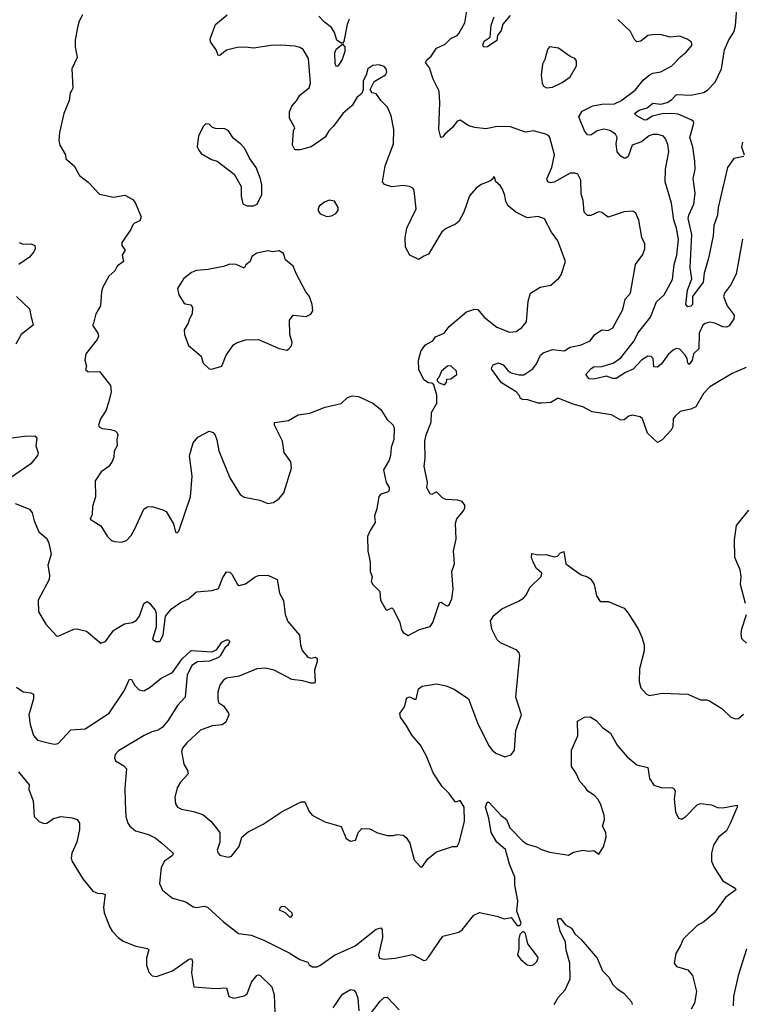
# Model space of a CAD drawing. Extents: x 2133461 to 2293071, y 753526 to 916327.
# Tile 325 of 459: x 2211934 to 2216478, y 897575 to 903765. Entities that reach past the tile are written whole.
import ezdxf

# ---------------------------------------------------------------- set-up
doc = ezdxf.new("R2010")
doc.units = 0

msp = doc.modelspace()

# ---------------------------------------------------------------- linework, layer by layer
at = {"layer": '0CON10XD'}
for points in [[(2215808.8, 902548.8), (2215790.7, 902560.7), (2215735, 902555.8), (2215635, 902524), (2215595, 902552), (2215575, 902557.5), (2215526.2, 902533.8), (2215505, 902533.4), (2215484.7, 902555), (2215478, 902628), (2215465, 902670), (2215462.5, 902755), (2215443, 902793), (2215425, 902800.8), (2215395, 902799.4), (2215295, 902743.6), (2215275, 902739.7), (2215254.4, 902745), (2215249.1, 902765), (2215280.9, 902835), (2215296.7, 902915), (2215268.8, 903025), (2215262.5, 903035), (2215242.5, 903045), (2215165, 903066.2), (2215115, 903057.5), (2215020.5, 903090.5), (2214936.4, 903093.6), (2214865, 903079.2), (2214796.8, 903086.8), (2214758.3, 903098.3), (2214705, 903132.5), (2214684.1, 903125.9), (2214655, 903086.7), (2214606.7, 903045), (2214595, 903027.5), (2214583.3, 903025), (2214569.2, 903075), (2214576.2, 903245), (2214570.9, 903315), (2214535, 903390), (2214511.7, 903461.7), (2214485.7, 903495), (2214495, 903512.5), (2214522.5, 903535), (2214555, 903586.2), (2214609.7, 903610.3), (2214645, 903646), (2214685, 903666), (2214695, 903678), (2214733.5, 903745), (2214750, 903845)], [(2216488.1, 902905), (2216425, 902892.9), (2216385.9, 902835), (2216327.1, 902585), (2216321.5, 902535), (2216299.9, 902470.1), (2216294.1, 902405), (2216265, 902265.7), (2216238, 902172), (2216233, 902115), (2216165.6, 902025), (2216164.5, 901975), (2216155, 901964.6), (2216135, 901960), (2216123.6, 901975), (2216132.5, 902065), (2216161.6, 902135), (2216151.3, 902205), (2216161, 902415), (2216137.9, 902515), (2216141, 902535), (2216173.7, 902605), (2216182.2, 902675), (2216169.2, 902765), (2216182.4, 902825), (2216179.3, 902875), (2216166.1, 902965), (2216148.2, 903025), (2216174.2, 903115), (2216171.2, 903125), (2216156.7, 903135), (2216075, 903170), (2216035, 903175.8), (2215975, 903173.2), (2215912.3, 903157.7), (2215878.8, 903135), (2215865, 903132.9), (2215815, 903160.8), (2215801.2, 903175), (2215830, 903195), (2215879.8, 903210.2), (2215915, 903240.7), (2215965, 903233.3), (2216005, 903244.7), (2216035, 903263.2), (2216065, 903294.1), (2216155, 903289.7), (2216235, 903307.1), (2216259.2, 903320.8), (2216308.3, 903371.7), (2216347.7, 903455), (2216365.9, 903575), (2216392.8, 903637.2), (2216424.7, 903685.3), (2216436.1, 903725), (2216442.9, 903835)], [(2212330, 903795), (2212308.8, 903755), (2212296.7, 903715), (2212283.3, 903635), (2212283.3, 903595), (2212296.4, 903526.4), (2212262, 903455), (2212268.8, 903335), (2212261.7, 903321.7), (2212251.2, 903305), (2212244.2, 903255.8), (2212212.5, 903175), (2212184, 903055), (2212181.2, 903005), (2212186.7, 902975), (2212222.5, 902915), (2212225, 902890), (2212276.7, 902845), (2212310, 902785), (2212365, 902743.8), (2212435, 902668.8), (2212525, 902650), (2212595, 902661.2), (2212644.5, 902634.5), (2212660, 902615), (2212697.1, 902525), (2212689.7, 902500.3), (2212655, 902485.8), (2212644.5, 902475.5), (2212632, 902445), (2212576.7, 902365), (2212576.7, 902345), (2212596.7, 902315), (2212577.5, 902285), (2212586.7, 902245), (2212547.5, 902215), (2212533.3, 902185), (2212495, 902152.5), (2212457.3, 902082.7), (2212448, 902055), (2212442, 901965), (2212412.5, 901915), (2212397.5, 901857.5), (2212392.5, 901845), (2212426.2, 901795), (2212430, 901775), (2212421.2, 901755), (2212349.2, 901665), (2212344.3, 901625), (2212353.9, 901586.1), (2212347.5, 901565), (2212365, 901552), (2212435, 901554), (2212505.8, 901465), (2212510, 901425), (2212495.6, 901365), (2212475.6, 901305), (2212442.5, 901255), (2212430, 901215), (2212434.3, 901204.3), (2212452.5, 901195), (2212505, 901189.2), (2212535, 901179.2), (2212547.9, 901167.9), (2212552, 901155), (2212544, 901125), (2212546, 901085), (2212527.7, 901052.3), (2212525.8, 901015), (2212515, 900987.5), (2212493.8, 900955), (2212447, 900923), (2212408.8, 900865), (2212410.8, 900765), (2212392.5, 900705), (2212390, 900655), (2212377.5, 900625), (2212445, 900583.3), (2212485, 900517.5), (2212511.2, 900491.2), (2212530, 900485), (2212575, 900481.2), (2212605, 900491.2), (2212635, 900522), (2212657.8, 900565), (2212715, 900688), (2212735, 900702.9), (2212764.1, 900704.1), (2212835, 900684.2), (2212855, 900672.5), (2212901.2, 900595), (2212913.9, 900543.9), (2212925, 900540), (2212935, 900550), (2213007.3, 900765), (2213017.9, 900895), (2213002.1, 901022.1), (2213024.1, 901104.1), (2213055, 901140), (2213125, 901178), (2213150.5, 901170.5), (2213162.7, 901152.7), (2213174.2, 901124.2), (2213186.9, 901055), (2213254.6, 900884.6), (2213320.7, 900780.7), (2213345, 900763.8), (2213445, 900743.8), (2213495, 900723.8), (2213530.8, 900729.2), (2213565, 900753.8), (2213595, 900790), (2213643.1, 900945), (2213638.1, 900985), (2213596.9, 901045), (2213587.1, 901115), (2213536.7, 901215), (2213537, 901233), (2213624.2, 901245.8), (2213685, 901280), (2213759.1, 901290.9), (2213855, 901329.2), (2213955, 901352.5), (2213995, 901390), (2214025, 901400.8), (2214065, 901396.9), (2214154.2, 901355), (2214205, 901314), (2214242.6, 901252.6), (2214282, 901215), (2214289.2, 901195), (2214286.4, 901126.4), (2214270, 901075), (2214265.8, 901025), (2214257.5, 900995), (2214221.2, 900935), (2214232, 900885)], [(2214232, 900885), (2214238.8, 900855), (2214257.5, 900825), (2214257.1, 900805), (2214248, 900795), (2214205, 900781.4), (2214192.4, 900767.6), (2214180.2, 900689.8), (2214166.1, 900645), (2214169.4, 900605), (2214137.3, 900552.7), (2214122, 900515), (2214123.8, 900425), (2214138.8, 900355), (2214138.8, 900295), (2214150, 900265), (2214144.1, 900234.1), (2214153.8, 900215), (2214199.7, 900169.7), (2214202.5, 900115), (2214237, 900057), (2214245, 900052.5), (2214275, 900066.7), (2214285, 900056.7), (2214325.5, 899975), (2214335, 899930), (2214345, 899912.5), (2214376.1, 899893.9), (2214448.3, 899931.7), (2214515, 899950), (2214531.9, 899975), (2214575, 900101.2), (2214585, 900104), (2214615, 900082), (2214625, 900080), (2214635, 900086.7), (2214650.8, 900125), (2214659.2, 900185), (2214652.5, 900295), (2214668, 900345), (2214662, 900425), (2214678.3, 900498.3), (2214675, 900600), (2214683.9, 900626.1), (2214722.5, 900675), (2214732.5, 900695), (2214733, 900713), (2214716.1, 900736.1), (2214690, 900745), (2214615, 900747.5), (2214595, 900757.5), (2214555, 900796.7), (2214525, 900780), (2214515, 900783.3), (2214495, 900822.5), (2214498.8, 900855), (2214477.8, 900957.8), (2214483.2, 901006.8), (2214482.3, 901115), (2214490, 901155), (2214521.2, 901235), (2214523.3, 901295), (2214557.5, 901355), (2214557.5, 901405), (2214538.3, 901468.3), (2214525, 901480), (2214505, 901482.5), (2214475, 901500), (2214444.4, 901565), (2214442.5, 901625), (2214459.2, 901685), (2214485, 901720), (2214532.5, 901745), (2214549.2, 901770.8), (2214603.8, 901795), (2214634.5, 901835.5), (2214742.8, 901927.2), (2214794.3, 901945.7), (2214815, 901943.8), (2214854, 901895), (2214935, 901830.8), (2215015, 901800), (2215056.4, 901803.6), (2215091.2, 901828.8), (2215121.2, 901865), (2215131.4, 901995), (2215146.7, 902045), (2215206.4, 902083.6), (2215275, 902096.7), (2215325, 902140), (2215338.8, 902161.2), (2215366.2, 902245), (2215318.1, 902375), (2215278.8, 902428.8), (2215235, 902513.3), (2215195, 902527.5), (2215125, 902518.8), (2215055, 902554.2), (2215005, 902594), (2214991.2, 902621.2), (2214985, 902660), (2214969.5, 902699.5), (2214955, 902722.5), (2214927.5, 902745), (2214920, 902775), (2214912.5, 902775), (2214910, 902765), (2214890.7, 902749.3), (2214835, 902728.8), (2214805, 902706), (2214762.7, 902657.3), (2214727.5, 902555), (2214695, 902495.7), (2214675, 902479.6), (2214615, 902452.5), (2214588.5, 902431.5), (2214505, 902291.2), (2214475, 902278.8), (2214445, 902256.7), (2214387.5, 902285), (2214361.2, 902335), (2214358, 902395), (2214368, 902455), (2214426.9, 902575), (2214415, 902690), (2214405.4, 902705.4), (2214385, 902716.9), (2214345, 902721.5), (2214273.8, 902713.8), (2214228, 902728), (2214215.6, 902745), (2214233.3, 902845), (2214284.4, 902985), (2214286, 903075), (2214269.3, 903159.3), (2214247.5, 903215), (2214205, 903257.5), (2214185, 903287.5), (2214175, 903297.5), (2214150, 903305), (2214137.5, 903325), (2214163, 903377), (2214235, 903418.6), (2214242.2, 903435), (2214239.2, 903455), (2214225, 903471.2), (2214195, 903480), (2214155, 903477.5), (2214123.8, 903455), (2214113.3, 903415), (2214095, 903380), (2214093.8, 903325), (2214085, 903300), (2214053.3, 903275), (2214024.2, 903225), (2213965.8, 903175), (2213908.2, 903095), (2213877.8, 903065), (2213855, 903026), (2213767.5, 902965), (2213697, 902947), (2213665, 902947.5), (2213650, 902975), (2213656.2, 903065), (2213663.3, 903085), (2213631.4, 903145), (2213630.6, 903185), (2213645, 903220), (2213675.6, 903255), (2213695, 903289.2), (2213753.7, 903336.3), (2213763.3, 903365), (2213750.9, 903520.9), (2213717, 903577), (2213695, 903590.8), (2213667.3, 903597.3), (2213575, 903604.6), (2213515, 903602.5), (2213405, 903585.7), (2213355, 903592.9), (2213301.2, 903588.8), (2213235, 903572), (2213195, 903542.5), (2213185, 903537.5), (2213181.7, 903541.7), (2213170, 903575), (2213133.3, 903625), (2213131.2, 903645), (2213165.8, 903735), (2213239.5, 903795)], [(2214005, 903767.1), (2213992.5, 903735), (2213971.7, 903628.3), (2213965, 903617.5), (2213955, 903616.7), (2213929.2, 903635), (2213913.3, 903685), (2213895, 903716.5), (2213849.9, 903749.9), (2213815, 903785.7)], [(2215018.7, 903791.3), (2214973.3, 903736.8), (2214962.5, 903697.5), (2214939.1, 903665), (2214935.3, 903634.7), (2214875, 903593.2), (2214851.8, 903591.8), (2214845.5, 903605), (2214855, 903629.1), (2214892.7, 903655), (2214898.9, 903731.1), (2214917.6, 903782.4)], [(2216480, 902385), (2216440.4, 902165), (2216403.9, 902096.1), (2216367.1, 902045), (2216360.6, 902025), (2216383.6, 901965), (2216427.3, 901907.3), (2216424.4, 901885), (2216395, 901840.8), (2216378.3, 901831.7), (2216355, 901834.5), (2216305, 901856.9), (2216275, 901863.1), (2216245, 901855.6), (2216229.2, 901845), (2216206.6, 901793.4), (2216203.8, 901696.2), (2216171.5, 901665), (2216162.7, 901625), (2216145, 901596.7), (2216135.8, 901605.8), (2216130.7, 901635), (2216118.9, 901655), (2216085, 901692.5), (2216065, 901697.5), (2216045, 901688.5), (2216011, 901659), (2215969.4, 901600.6), (2215945, 901580.9), (2215922.1, 901582.1), (2215916.7, 901635), (2215905, 901646.5), (2215885, 901648.9), (2215845, 901625.3), (2215792.5, 901567.5), (2215742.7, 901547.3), (2215685, 901510), (2215665, 901509.7), (2215625, 901524.5), (2215545, 901504.8), (2215515, 901506.9), (2215494.8, 901535.2), (2215527.3, 901572.7), (2215545, 901581.9), (2215595, 901585.4), (2215665.6, 901605.6), (2215715, 901638.2), (2215797.2, 901745), (2215821.6, 901795), (2215900, 901895), (2215939.5, 901990.5), (2215987.3, 902035), (2216039.5, 902130.5), (2216049.7, 902225), (2216066.6, 902285), (2216077.4, 902385), (2216064.6, 902455), (2216047.3, 902505), (2216032.3, 902612.3), (2215992.7, 902745), (2215995.4, 902824.6), (2216016.4, 902935), (2216009.5, 902979.5), (2215996.1, 903016.1), (2215982.4, 903032.4), (2215946.8, 903043.2), (2215915, 903043.8), (2215893.1, 903035), (2215845, 902996.5), (2215785, 902976.2), (2215760, 902905), (2215746.4, 902893.6), (2215735, 902894.4), (2215715, 902906.5), (2215691.8, 902935), (2215685.5, 902985), (2215691.5, 903025), (2215680.6, 903045), (2215645, 903068.5), (2215606.5, 903076.5), (2215565, 903066.7), (2215525, 903038.2), (2215505, 903041.1), (2215485.2, 903065.2), (2215450.7, 903155), (2215470.2, 903189.8), (2215537.3, 903222.7), (2215595, 903232.7), (2215675, 903236.2), (2215715, 903253.8), (2215805, 903320.6), (2215855, 903384.3), (2215893.4, 903416.6), (2215915, 903428.1), (2215965, 903435.8), (2216035, 903474.2), (2216088.8, 903531.2), (2216125, 903560), (2216163.3, 903605), (2216156.7, 903625), (2216131.7, 903641.7), (2216085, 903660), (2216025, 903654.2), (2215969.3, 903669.3), (2215927.9, 903672.1), (2215885, 903665.7), (2215840.8, 903629.2), (2215815, 903626.2), (2215799.5, 903639.5), (2215775, 903690.8), (2215695, 903765.7)], [(2213925, 903470), (2213918.8, 903488.8), (2213915.9, 903555.9), (2213925, 903578.8), (2213965, 903610), (2213978, 903595), (2213977.8, 903565), (2213961.1, 903515), (2213935, 903473.3), (2213925, 903470)], [(2215247, 903337), (2215285, 903341.2), (2215345, 903368.8), (2215395, 903406.2), (2215435.8, 903474.2), (2215436.2, 903505), (2215425, 903520), (2215395, 903533.8), (2215322.5, 903585), (2215266.4, 903593.6), (2215252.7, 903577.3), (2215236.7, 903515), (2215222, 903485), (2215214.2, 903415), (2215218.8, 903365), (2215227, 903347), (2215247, 903337)], [(2213405, 902593.8), (2213427.5, 902605), (2213457.5, 902665), (2213456.7, 902725), (2213448.8, 902765), (2213422, 902835), (2213378.8, 902895), (2213350, 902955), (2213322.5, 902985), (2213278.3, 903018.3), (2213246.7, 903066.7), (2213225, 903078), (2213165, 903080), (2213146.4, 903086.4), (2213125, 903107.5), (2213105, 903110), (2213090, 903095), (2213057.5, 903035), (2213050, 902965), (2213060, 902945), (2213075, 902922.5), (2213140, 902885), (2213176.1, 902876.1), (2213283, 902793), (2213327.5, 902715), (2213326.7, 902655), (2213336.4, 902606.4), (2213365, 902593.8), (2213405, 902593.8)], [(2216480, 902995), (2216472.3, 902965), (2216490.9, 902915)], [(2213865, 902527.5), (2213895, 902532.5), (2213923, 902547), (2213936.7, 902565), (2213937.5, 902585), (2213913, 902623), (2213880.7, 902629.3), (2213851.7, 902618.3), (2213817, 902593), (2213808.3, 902568.3), (2213823.6, 902543.6), (2213865, 902527.5)], [(2216502.7, 901577.3), (2216415, 901540), (2216275, 901456), (2216234, 901415), (2216185, 901331.2), (2216155, 901316.2), (2216088.3, 901301.7), (2216055, 901273.3), (2216044.2, 901255), (2216040.8, 901205), (2216031.4, 901185), (2215975, 901124.2), (2215945, 901106.7), (2215882.9, 901165), (2215851.4, 901255), (2215835, 901269.2), (2215785, 901278.8), (2215765, 901272), (2215735, 901248.6), (2215715, 901246.7), (2215655, 901281.4), (2215535, 901300), (2215475, 901331.2), (2215415, 901347.5), (2215325, 901384.3), (2215315, 901384.4), (2215275, 901359.2), (2215215, 901354.2), (2215195, 901354.2), (2215130, 901375), (2215095, 901377.7), (2215083.6, 901383.6), (2215075, 901405.4), (2215056.8, 901425), (2214962.9, 901482.9), (2214904.1, 901565), (2214900.6, 901575), (2214911.8, 901595), (2214945, 901607.1), (2214975, 901595.3), (2215005, 901557.9), (2215025, 901545.4), (2215075, 901531.8), (2215105, 901533.1), (2215160.9, 901569.1), (2215185, 901602), (2215208.6, 901655), (2215225, 901670.6), (2215285, 901690.5), (2215357.4, 901682.6), (2215395, 901705.7), (2215465, 901721.4), (2215522.5, 901745), (2215550, 901785), (2215595, 901814.2), (2215635, 901810.8), (2215665, 901828), (2215727.9, 901942.1), (2215742.6, 902007.4), (2215775.4, 902045), (2215806.9, 902225), (2215852, 902288), (2215865.5, 902324.5), (2215865.7, 902355), (2215845.8, 902395), (2215827.5, 902505), (2215808.8, 902548.8)], [(2211930, 902365), (2211955, 902354), (2212005.9, 902355.9), (2212030, 902345), (2212032, 902325), (2212022, 902305), (2211995, 902272), (2211928.8, 902225)], [(2213143, 901567), (2213155, 901572.5), (2213205, 901587.5), (2213233.3, 901655), (2213279.1, 901720.9), (2213296.8, 901733.2), (2213355, 901752.5), (2213435, 901753.8), (2213565, 901696.7), (2213615, 901687.5), (2213625, 901692.5), (2213642.5, 901715), (2213646.7, 901735), (2213633.3, 901785), (2213630, 901875), (2213653.6, 901906.4), (2213735, 901898.8), (2213765, 901913.3), (2213776.7, 901935), (2213773.8, 901975), (2213757.5, 902025), (2213734.1, 902054.1), (2213673.8, 902165), (2213653.3, 902215), (2213606.2, 902255), (2213592.5, 902295), (2213565, 902312.5), (2213525, 902306.2), (2213495, 902311.2), (2213425, 902297.5), (2213393.6, 902276.4), (2213383.3, 902245), (2213356.7, 902223.3), (2213345, 902202.5), (2213295, 902226), (2213255, 902228.8), (2213215, 902214), (2213120, 902195), (2213045, 902188.6), (2213014.4, 902175.6), (2212963.3, 902135), (2212926.2, 902075), (2212934.1, 902034.1), (2212966.2, 901985), (2212975, 901978), (2213011.2, 901971.2), (2213021.2, 901955), (2213018.8, 901915), (2213001.2, 901885), (2212993.6, 901856.4), (2212967.5, 901815), (2212970, 901785), (2212995, 901717.5), (2213075, 901650), (2213087.5, 901605), (2213125, 901570), (2213143, 901567)], [(2211914.2, 902024.2), (2211995, 901947.5), (2212004, 901906), (2212018, 901845), (2211942.5, 901785), (2211910, 901725)], [(2214605, 901470), (2214617, 901483), (2214620, 901505), (2214645, 901507.5), (2214682.5, 901535), (2214680, 901555), (2214645, 901588.8), (2214625, 901586), (2214586.7, 901555), (2214570, 901515), (2214560, 901505), (2214560, 901495), (2214571.7, 901481.7), (2214605, 901470)], [(2211885, 901135.5), (2211965, 901146.9), (2212028.6, 901148.6), (2212041.2, 901135), (2212035.8, 901085), (2212051.2, 901041.2), (2212046, 901025), (2212005, 900972), (2211875.7, 900884.3)], [(2211905, 900723.8), (2211995, 900688.8), (2212012, 900665), (2212024.3, 900615), (2212053.8, 900545), (2212105, 900502.5), (2212117.5, 900475), (2212131.4, 900405), (2212111.4, 900335), (2212121.4, 900275), (2212120, 900245), (2212050.8, 900115), (2212052.7, 900042.7), (2212099.2, 899965), (2212165, 899892.5), (2212175, 899890), (2212275, 899932.9), (2212294.4, 899935.6), (2212355, 899920), (2212445, 899846.2), (2212474.1, 899855.9), (2212495.6, 899885), (2212524.4, 899925), (2212541.9, 899938.1), (2212594, 899966), (2212644.1, 899975.9), (2212669.5, 899990.5), (2212687.8, 900015), (2212714.4, 900095), (2212735, 900107.5), (2212749.1, 900099.1), (2212785, 900053.8), (2212792.9, 900035), (2212792.2, 899945), (2212770, 899870), (2212790, 899855), (2212815, 899856.7), (2212835.6, 899895), (2212851.9, 900015), (2212888.6, 900061.4), (2212945, 900101.9), (2212995, 900124.4), (2213045, 900168), (2213145, 900175.6), (2213185, 900189.4), (2213212.3, 900257.7), (2213235, 900293.3), (2213255, 900291.2), (2213268.8, 900278.8), (2213304.5, 900214.5), (2213315, 900208), (2213355, 900218.9), (2213415, 900262.5), (2213435, 900270), (2213495, 900273.2), (2213553.5, 900245), (2213568.8, 900158.8), (2213592.7, 900112.7), (2213603.5, 900025), (2213621.2, 899981.2), (2213693.8, 899895), (2213700, 899835), (2213710.3, 899800.3), (2213745, 899756.7), (2213765, 899751.2), (2213795, 899756.7), (2213805, 899750), (2213805, 899730), (2213788.8, 899675), (2213792.5, 899605), (2213787.5, 899595), (2213765, 899593.8), (2213715, 899608.8), (2213645, 899616.2), (2213535, 899676.2), (2213479.2, 899689.2), (2213425, 899684.5), (2213315, 899638.8), (2213235, 899624.5), (2213215, 899612.5), (2213194.4, 899585.6), (2213181.1, 899538.9), (2213180, 899495), (2213185, 899473.3), (2213215, 899452), (2213248, 899405), (2213250, 899395), (2213231.2, 899348.8), (2213207, 899333), (2213145, 899325.5), (2213071.7, 899298.3), (2212985, 899218.8), (2212958.8, 899185), (2212951.2, 899165), (2212965.8, 899085), (2212988.6, 899045), (2212992.5, 899025), (2212945, 898970.8), (2212924.7, 898935.3), (2212910.6, 898875), (2212914, 898835), (2212926.7, 898815), (2212951.2, 898801.2), (2213027.9, 898787.9), (2213085, 898768), (2213138.8, 898725), (2213192.5, 898655), (2213192.9, 898595), (2213176, 898545), (2213181.2, 898525), (2213193, 898513), (2213245, 898500.8), (2213265, 898506.2), (2213315, 898566.7), (2213332, 898625), (2213370.9, 898659.1), (2213465, 898706.7), (2213585, 898787.5), (2213705, 898847.5), (2213727.1, 898847.1), (2213755, 898787.5), (2213772.5, 898765), (2213853.3, 898723.3), (2213955, 898692.5), (2213987.7, 898617.7), (2214015, 898600), (2214045, 898607.5), (2214065, 898657.5), (2214085, 898680), (2214135, 898677.5), (2214183.6, 898653.6), (2214245, 898636.7), (2214285, 898636.7), (2214306.4, 898643.6), (2214345, 898638.8), (2214363.9, 898623.9), (2214387.7, 898587.7), (2214414.1, 898484.1), (2214455, 898440), (2214465, 898440), (2214500.5, 898489.5), (2214555, 898533.3), (2214655, 898567.5), (2214685, 898567.5), (2214696.8, 898593.2), (2214731.1, 898725), (2214730, 898815), (2214705, 898856.7), (2214675, 898846.7), (2214635, 898900.8), (2214590, 898945), (2214535, 899030), (2214491.9, 899135), (2214454.4, 899205), (2214401.4, 899265), (2214367.1, 899325), (2214329.7, 899379.7), (2214324.2, 899404.2), (2214354, 899445), (2214368.8, 899501.2), (2214385, 899508), (2214415, 899492.5), (2214427.5, 899492.5), (2214441.4, 899558.6), (2214465, 899576.2), (2214555, 899590), (2214615, 899577.5), (2214665.5, 899555.5), (2214756.2, 899495), (2214812.9, 899345), (2214882.5, 899205), (2214905, 899173.8), (2214927.5, 899155), (2214985, 899130), (2215025, 899142.5), (2215046.1, 899173.9), (2215054.1, 899295.9), (2215090, 899395), (2215053.8, 899505), (2215078.3, 899768.3), (2215074.2, 899785), (2215060.9, 899800.9), (2214958.1, 899848.1), (2214935.7, 899865.7), (2214903.6, 899933.6), (2214895.7, 899985), (2214915, 900018.8), (2214965, 900061.2), (2215071.2, 900108.8), (2215101.2, 900128.8), (2215116.7, 900145), (2215145, 900197.5), (2215212.5, 900265), (2215217.5, 900285), (2215183.9, 900313.9), (2215163.3, 900355), (2215153.3, 900385), (2215155, 900410), (2215195, 900400), (2215243, 900403), (2215295, 900387.5), (2215315, 900393.3), (2215335, 900413.3), (2215355, 900422.5), (2215367.5, 900345), (2215464.3, 900274.3), (2215505, 900262), (2215525, 900248.8), (2215546, 900215), (2215562.3, 900142.3), (2215585, 900107.5), (2215635, 900106.7), (2215735.7, 900065.7), (2215761.2, 900035), (2215823.8, 899935), (2215846.7, 899883.3), (2215860, 899835), (2215861.7, 899798.3), (2215832, 899685), (2215830, 899605), (2215840, 899565), (2215875.9, 899525.9), (2215895, 899516.2), (2215975, 899531.4), (2216135, 899524.4), (2216215, 899488.6), (2216255, 899489.2), (2216272.7, 899482.7), (2216350, 899435), (2216405, 899380), (2216435, 899370), (2216455, 899372.5), (2216485, 899400)], [(2216497.3, 900095), (2216466.7, 900213.3), (2216470.6, 900265), (2216465.5, 900305.5), (2216431.4, 900385), (2216429.1, 900495), (2216442.5, 900585), (2216519.2, 900680.8)], [(2216505, 899846.2), (2216475, 899872.5), (2216470.8, 899905), (2216475.8, 899935), (2216504.4, 900025.6)], [(2211915, 899568), (2211955, 899538.6), (2212005, 899532.5), (2212020, 899525), (2212020.5, 899495), (2211992.5, 899395), (2212000, 899335), (2212021.4, 899265), (2212045, 899236.2), (2212130, 899215), (2212155, 899211.4), (2212175, 899215.8), (2212255, 899301.4), (2212345, 899306.4), (2212497.3, 899405), (2212590, 899545), (2212625, 899619.2), (2212636.7, 899616.7), (2212658.6, 899578.6), (2212685, 899553.1), (2212715, 899545.6), (2212755, 899568.1), (2212824.7, 899625.3), (2212895, 899661.1), (2212955, 899746.5), (2213011.5, 899798.5), (2213145, 899790.6), (2213173.3, 899806.7), (2213205, 899852), (2213235, 899866), (2213245.8, 899865.8), (2213255.9, 899855.9), (2213240.2, 899829.8), (2213223.6, 899816.4), (2213195.5, 899765), (2213184, 899755), (2213127.3, 899732.7), (2213052.9, 899727.1), (2213016.5, 899705), (2212987.3, 899645), (2212975, 899506.2), (2212926.9, 899453.1), (2212865, 899357.1), (2212830, 899315), (2212805, 899298.2), (2212765, 899287.7), (2212715.8, 899264.2), (2212555, 899168.9), (2212533.8, 899145), (2212530.4, 899125), (2212536.1, 899106.1), (2212588.8, 899075), (2212606.2, 899055), (2212595.5, 898935), (2212597, 898847), (2212602.2, 898755), (2212614.4, 898714.4), (2212626.2, 898695), (2212663.3, 898665), (2212745, 898642.2), (2212785, 898621.1), (2212827.9, 898587.9), (2212900, 898525), (2212895, 898510), (2212843.8, 898475), (2212824.3, 898435.7), (2212812.5, 898335), (2212832.1, 898292.1), (2212895, 898242), (2212979.4, 898219.4), (2213025, 898187.5), (2213045, 898184.4), (2213095, 898191.4), (2213115, 898185.5), (2213215, 898094.8), (2213309.6, 898019.6), (2213389.8, 898009.7), (2213468.7, 897978.7), (2213629.2, 897899.2), (2213695, 897857.5), (2213745, 897840), (2213755, 897822.5), (2213775, 897811.2), (2213805, 897811.2), (2213821.2, 897818.8), (2213913.3, 897885), (2214043.9, 897943.9), (2214175, 898048), (2214205, 898056.7), (2214213.8, 898043.8), (2214216, 897995), (2214190.8, 897885), (2214197.5, 897865), (2214225, 897859.2), (2214295, 897864.4), (2214405, 897888.9), (2214475, 897850), (2214487.3, 897852.7), (2214505, 897871.2), (2214595, 898003.8), (2214695, 898028.8), (2214715.5, 898044.5), (2214790, 898135), (2214825, 898152), (2214935, 898130), (2214981.7, 898111.7), (2215025, 898120), (2215061.7, 898071.7), (2215078.3, 898071.7), (2215087.5, 898085), (2215060.5, 898160.5), (2215066.7, 898225), (2215048.2, 898325), (2215047.8, 898375), (2215014.4, 898455.6), (2214989, 898549), (2214935.4, 898595), (2214898.2, 898655), (2214883.8, 898745), (2214863.8, 898815), (2214873, 898847), (2214885, 898845.8), (2214962.7, 898762.7), (2214995, 898736.7), (2215015.7, 898685), (2215095, 898603.5), (2215125, 898582.2), (2215185, 898565.8), (2215215, 898548), (2215265, 898531.4), (2215375, 898514), (2215385, 898513.8), (2215417.7, 898532.3), (2215475, 898543.3), (2215515, 898537.5), (2215545, 898542.5), (2215575, 898520), (2215605.6, 898564.4), (2215623.1, 898625), (2215619.5, 898655), (2215598.8, 898695), (2215612.3, 898735), (2215610, 898765), (2215585.8, 898835.8), (2215569.1, 898865), (2215548.1, 898888.1), (2215507.1, 898915), (2215489.3, 898940.7), (2215456, 898975), (2215431.2, 899031.2), (2215405, 899070), (2215403.6, 899173.6), (2215443, 899263), (2215440.8, 899355), (2215485, 899379.3), (2215522.5, 899382.5), (2215558.8, 899358.8), (2215598.1, 899315), (2215649.8, 899279.8), (2215691.2, 899205), (2215755, 899130), (2215815, 899081.2), (2215884, 899064), (2215894.2, 898994.2), (2215922.5, 898952.5), (2215975, 898936.2), (2216035, 898938), (2216050, 898930), (2216056.2, 898915), (2216048.8, 898865), (2216058.8, 898785), (2216077.5, 898745), (2216095, 898740), (2216122.5, 898755), (2216195, 898830), (2216215, 898837.5), (2216285, 898830), (2216323, 898813), (2216355, 898810), (2216445, 898826.7), (2216446, 898815), (2216403.9, 898716.1), (2216378.8, 898665), (2216328.8, 898625), (2216298, 898575), (2216284.2, 898525), (2216284, 898475), (2216301.2, 898435), (2216355, 898352.5), (2216432.5, 898305), (2216436.7, 898295), (2216372.3, 898247.7), (2216301.7, 898148.3), (2216235.8, 898094.2), (2216195, 898070), (2216105.8, 897984.2), (2216090, 897945), (2216059.2, 897895), (2216050, 897835), (2216063.8, 897813.8), (2216135, 897791.2), (2216165.7, 897755.7), (2216190, 897655), (2216177, 897583), (2216155.7, 897544.3)], [(2211925.7, 899035.7), (2211993.8, 898955), (2211992.5, 898925), (2212019.5, 898855), (2212026, 898755), (2212056.2, 898725), (2212085, 898712.9), (2212105, 898714.3), (2212147.5, 898742.5), (2212195, 898756.7), (2212265, 898747.4), (2212296.1, 898736.1), (2212310, 898715), (2212310.6, 898675), (2212294.2, 898595), (2212262.5, 898525), (2212258, 898495), (2212263, 898473), (2212331.2, 898365), (2212395, 898286.2), (2212423, 898273), (2212455, 898272.5), (2212471.2, 898265), (2212461.4, 898185), (2212465, 898150), (2212500.5, 898060.5), (2212516.2, 898035), (2212553.8, 897995), (2212585, 897972), (2212665, 897941.4), (2212736.9, 897926.9), (2212747.1, 897917.1), (2212730.8, 897865), (2212732.3, 897822.3), (2212746.4, 897776.4), (2212767.5, 897755), (2212795, 897750), (2212895, 897785.8), (2212995, 897856.9), (2213015, 897863.3), (2213020.8, 897845), (2213014.2, 897774.2), (2213030, 897685), (2213165, 897674.2), (2213235, 897678.8), (2213250, 897625), (2213280, 897615), (2213345, 897628.6), (2213365, 897642), (2213392, 897715), (2213425, 897756.7), (2213435, 897761.2), (2213445, 897758), (2213520, 897685), (2213534.1, 897635.9), (2213537.5, 897525)], [(2213635, 898120), (2213605, 898150), (2213567.5, 898167.5), (2213574, 898185), (2213585, 898193.3), (2213600.7, 898190.7), (2213645, 898150), (2213647.5, 898135), (2213635, 898120)], [(2215295.4, 897575), (2215320.8, 897619.1), (2215365, 897665.8), (2215396.2, 897735), (2215392.8, 897835), (2215370, 897915), (2215366, 897966), (2215333.3, 898035), (2215316, 898104)], [(2215316, 898104), (2215322.5, 898115), (2215335, 898114), (2215366.2, 898075), (2215403.8, 898053.8), (2215425, 898018.6), (2215465, 897982.2), (2215565.7, 897865), (2215600, 897785), (2215638.4, 897745), (2215665, 897700), (2215692.2, 897672.2), (2215734, 897645), (2215781.2, 897591.2), (2215786, 897575)], [(2215145, 897818.8), (2215165, 897823.3), (2215186.2, 897845), (2215193.8, 897865), (2215191.2, 897875), (2215130, 897955), (2215115, 898020), (2215105, 898030), (2215095, 898030), (2215080, 898015), (2215073.6, 897986.4), (2215073.8, 897925), (2215064.3, 897884.3), (2215085, 897856.2), (2215125, 897823.8), (2215145, 897818.8)], [(2216422, 897565), (2216425.7, 897624.3), (2216455.7, 897765), (2216505.7, 897925)], [(2213905, 897552.5), (2213965, 897638.1), (2214015, 897668.5), (2214035, 897664.3), (2214048.9, 897648.9), (2214059.4, 897615), (2214067.1, 897535)], [(2214133.3, 897506.7), (2214200, 897595), (2214225, 897617.5), (2214245, 897620.8), (2214321.4, 897541.4)]]:
    msp.add_lwpolyline(points, dxfattribs=at)

doc.saveas('drawing.dxf')
